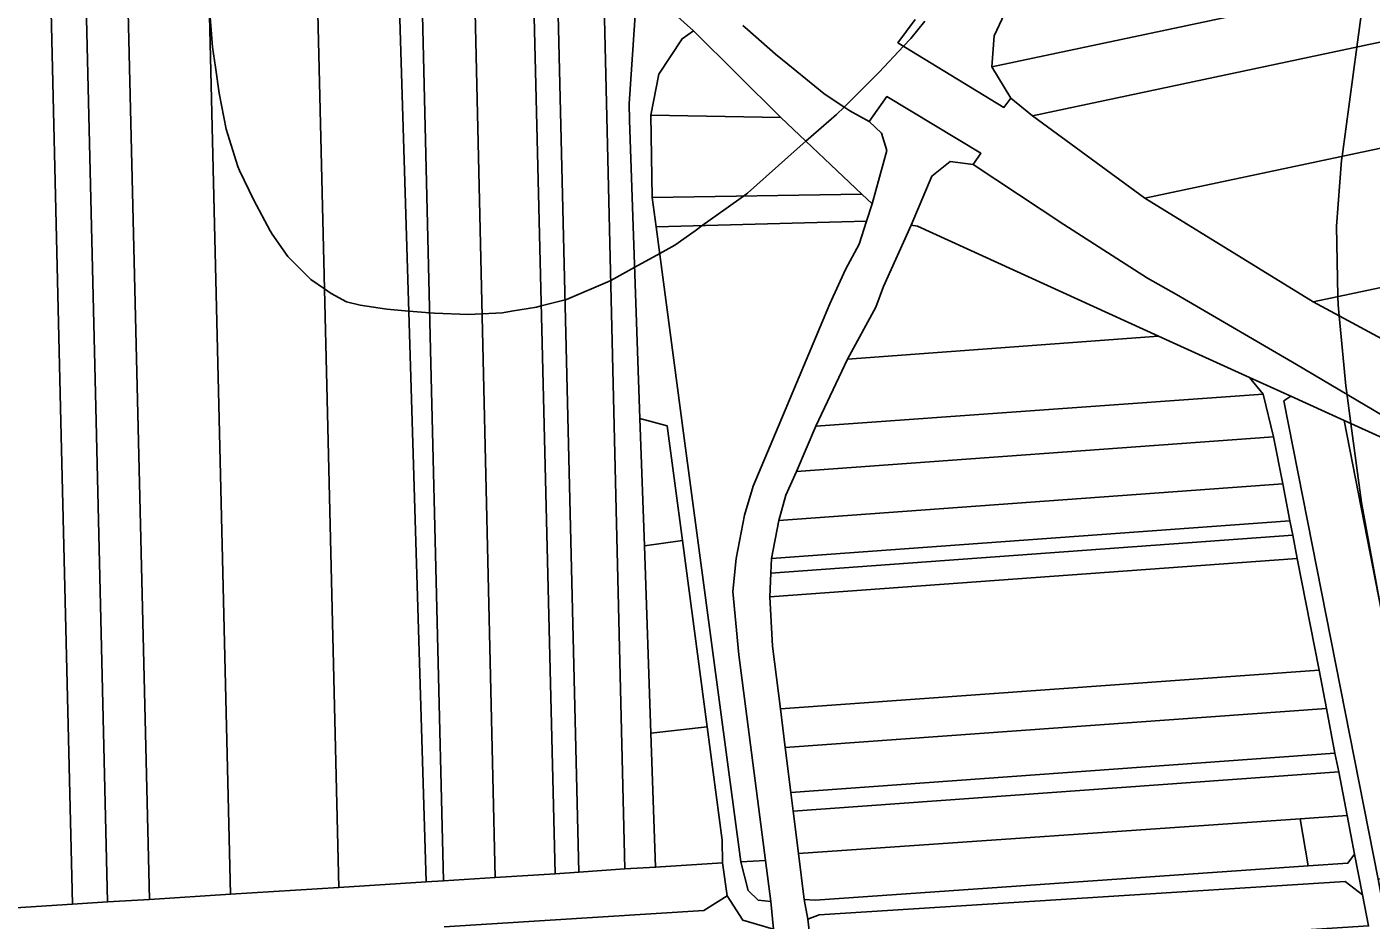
# Model space of a CAD drawing. Extents: x -521939 to -516426, y -1197857 to -1189551.
# Drawn here: x -520218 to -519779.4, y -1193004.4 to -1192712.9 of the extents above; entities that cross this region are included whole.
import ezdxf

# ---------------------------------------------------------------- set-up
doc = ezdxf.new("R2010")
doc.units = 0
for name, color, linetype in [('95560013', 7, 'Continuous'), ('95640013', 7, 'Continuous'), ('95660013', 7, 'Continuous')]:
    doc.layers.add(name, color=color, linetype=linetype)

msp = doc.modelspace()

# ---------------------------------------------------------------- linework, layer by layer
at = {"layer": '95560013'}
for points in [[(-520090.44, -1192645.27), (-520081.57, -1192644.06), (-520073.19, -1192646.74), (-520069.05, -1192826.18), (-520065.26, -1192990.45), (-520082.11, -1192991.54), (-520086.17, -1192822.77)], [(-520124.45, -1192649.96), (-520098.23, -1192646.39), (-520092.74, -1192827.22), (-520087.74, -1192991.91), (-520116.16, -1192993.69), (-520120.11, -1192829.91)], [(-520098.23, -1192646.39), (-520090.44, -1192645.27), (-520086.17, -1192822.77), (-520082.11, -1192991.54), (-520087.74, -1192991.91), (-520092.74, -1192827.22)], [(-520073.19, -1192646.74), (-520053.58, -1192665.11), (-520049.13, -1192847.24), (-520045.66, -1192989.26), (-520065.26, -1192990.45), (-520069.05, -1192826.18)], [(-520159.76, -1192654.74), (-520124.45, -1192649.96), (-520120.11, -1192829.91), (-520116.16, -1192993.69), (-520151.57, -1192995.93), (-520155.62, -1192827.21)], [(-519899.04, -1192708.67), (-519724.72, -1192671.23), (-519625.92, -1192650.01), (-519622.66, -1192666.44), (-519726.69, -1192688.48), (-519903.22, -1192725.88), (-519902.42, -1192715.87)], [(-520186.16, -1192658.33), (-520159.76, -1192654.74), (-520155.62, -1192827.21), (-520151.57, -1192995.93), (-520178, -1192997.58), (-520181.81, -1192839.18)], [(-520203.14, -1192999.13), (-520228.56, -1193000.81), (-520232.26, -1192846.76), (-520236.62, -1192665.23), (-520211.18, -1192661.75), (-520206.89, -1192841.77)], [(-520199.74, -1192660.2), (-520195.62, -1192832.43), (-520191.65, -1192998.39), (-520203.14, -1192999.13), (-520206.89, -1192841.77), (-520211.18, -1192661.75)], [(-520199.74, -1192660.2), (-520186.16, -1192658.33), (-520181.81, -1192839.18), (-520178, -1192997.58), (-520191.65, -1192998.39), (-520195.62, -1192832.43)], [(-520053.58, -1192665.11), (-520045.5, -1192672.63), (-520041.16, -1192853.61), (-520037.92, -1192988.72), (-520045.66, -1192989.26), (-520049.13, -1192847.24)], [(-519889.94, -1192741.9), (-519897, -1192736.11), (-519903.22, -1192725.88), (-519726.69, -1192688.48), (-519622.66, -1192666.44), (-519619.47, -1192684.56), (-519712.96, -1192704.38)], [(-520045.5, -1192672.63), (-520030.09, -1192687.16), (-520025.82, -1192865.87), (-520022.91, -1192987.66), (-520037.92, -1192988.72), (-520041.16, -1192853.61)], [(-520016.53, -1192882.2), (-520014.41, -1192943.31), (-520012.89, -1192987.09), (-520022.91, -1192987.66), (-520025.82, -1192865.87), (-520030.09, -1192687.16), (-520018.8, -1192697.81), (-520021.45, -1192737.96), (-520021.35, -1192743.3), (-520017.97, -1192840.72)], [(-519613.24, -1192717.85), (-519676.82, -1192731.35), (-519853.29, -1192768.82), (-519889.94, -1192741.9), (-519712.96, -1192704.38), (-519619.47, -1192684.56)], [(-519971.98, -1192742.48), (-520014.48, -1192741.68), (-520011.85, -1192728.35), (-520004.15, -1192716.76), (-520000.53, -1192714.15)], [(-519605.13, -1192761.84), (-519798.31, -1192802.61), (-519853.29, -1192768.82), (-519676.82, -1192731.35), (-519613.24, -1192717.85)], [(-520014.48, -1192741.68), (-519971.98, -1192742.48), (-519945.61, -1192767.46), (-520013.94, -1192768.6)], [(-519768.91, -1192818.48), (-519798.31, -1192802.61), (-519605.13, -1192761.84), (-519601.35, -1192782.23)], [(-519942.19, -1192770.64), (-519944.02, -1192776.33), (-520012.68, -1192778.14), (-520013.94, -1192768.6), (-519945.61, -1192767.46)], [(-519976.99, -1192984.86), (-519985.11, -1192985.35), (-520003.51, -1192847.12), (-520012.68, -1192778.14), (-519944.02, -1192776.33), (-519946.43, -1192783.81), (-519950.92, -1192792.01), (-519956.08, -1192803.22), (-519973.79, -1192845.48), (-519981.06, -1192862.78), (-519983.86, -1192872.26), (-519986.6, -1192886.41), (-519987.63, -1192897.15), (-519985.67, -1192917.82)], [(-519848.77, -1192813.79), (-519950.26, -1192821.29), (-519941.05, -1192804.31), (-519938.48, -1192797.62), (-519929.51, -1192777.57), (-519927.45, -1192777.89)], [(-519960.56, -1192843.19), (-519950.26, -1192821.29), (-519848.77, -1192813.79), (-519819.07, -1192827.26), (-519814.71, -1192832.73)], [(-519966.94, -1192857.93), (-519960.56, -1192843.19), (-519814.71, -1192832.73), (-519811.27, -1192846.68)], [(-519807.94, -1192834.96), (-519805.68, -1192833.36), (-519788.21, -1192841.3), (-519759.2, -1192989.89), (-519777.13, -1192991.04)], [(-520009.13, -1192843.07), (-520004.11, -1192880.48), (-520016.53, -1192882.2), (-520017.97, -1192840.72)], [(-519727.53, -1192987.89), (-519759.2, -1192989.89), (-519788.21, -1192841.3), (-519752.94, -1192857.37)], [(-519811.27, -1192846.68), (-519808.24, -1192862.04), (-519972.67, -1192873.95), (-519970.35, -1192865.66), (-519966.94, -1192857.93)], [(-519975.08, -1192886.33), (-519972.67, -1192873.95), (-519808.24, -1192862.04), (-519805.96, -1192874.02)], [(-519805.96, -1192874.02), (-519805.03, -1192878.79), (-519975.27, -1192891.17), (-519975.08, -1192886.33)], [(-519996.02, -1192941.34), (-520014.41, -1192943.31), (-520016.53, -1192882.2), (-520004.11, -1192880.48)], [(-519805.03, -1192878.79), (-519803.58, -1192886.35), (-519975.59, -1192898.9), (-519975.27, -1192891.17)], [(-519796.43, -1192922.84), (-519972.14, -1192935.43), (-519974.75, -1192915.01), (-519975.59, -1192898.9), (-519803.58, -1192886.35)], [(-519793.98, -1192935.35), (-519970.58, -1192948.05), (-519972.14, -1192935.43), (-519796.43, -1192922.84)], [(-519793.98, -1192935.35), (-519791.25, -1192949.89), (-519968.79, -1192962.75), (-519970.58, -1192948.05)], [(-520014.41, -1192943.31), (-519996.02, -1192941.34), (-519991.11, -1192978.26), (-519991.05, -1192985.7), (-520012.89, -1192987.09)], [(-519791.25, -1192949.89), (-519790.02, -1192955.94), (-519968.01, -1192968.78), (-519968.79, -1192962.75)], [(-519790.02, -1192955.94), (-519787.23, -1192970.27), (-519802.62, -1192971.35), (-519966.28, -1192982.61), (-519968.01, -1192968.78)], [(-519966.28, -1192982.61), (-519802.62, -1192971.35), (-519800.02, -1192986.61), (-519960.81, -1192997.83), (-519964.4, -1192997.62)], [(-519784.81, -1192982.88), (-519787.02, -1192985.75), (-519800.02, -1192986.61), (-519802.62, -1192971.35), (-519787.23, -1192970.27)]]:
    msp.add_lwpolyline(points, close=True, dxfattribs=at)
at = {"layer": '95640013'}
for points in [[(-520012.68, -1192778.14), (-520003.51, -1192847.12), (-519985.11, -1192985.35), (-519982.68, -1192994.68), (-519979.39, -1192997.86), (-519975.28, -1192998.31), (-519974.42, -1193007.26), (-519984.44, -1193004.38), (-519989.51, -1192996.39), (-519991.05, -1192985.7), (-519991.11, -1192978.26), (-519996.02, -1192941.34), (-520004.11, -1192880.48), (-520009.13, -1192843.07), (-520017.97, -1192840.72), (-520021.35, -1192743.3), (-520021.45, -1192737.96), (-520018.8, -1192697.81), (-520000.53, -1192714.15), (-520004.15, -1192716.76), (-520011.85, -1192728.35), (-520014.48, -1192741.68), (-520013.94, -1192768.6)], [(-519985.11, -1192985.35), (-519976.99, -1192984.86), (-519975.28, -1192998.31), (-519979.39, -1192997.86), (-519982.68, -1192994.68)], [(-519800.02, -1192986.61), (-519787.02, -1192985.75), (-519784.81, -1192982.88), (-519782.25, -1192996.08), (-519787.9, -1192991.72), (-519959.5, -1193002.65), (-519963.23, -1193004.02), (-519964.4, -1192997.62), (-519960.81, -1192997.83)], [(-519782.25, -1192996.08), (-519780.28, -1193006.26), (-519946.52, -1193016.85), (-519961.59, -1193017.82), (-519963.23, -1193004.02), (-519959.5, -1193002.65), (-519787.9, -1192991.72)]]:
    msp.add_lwpolyline(points, close=True, dxfattribs=at)
for points in [[(-519984.4, -1192712.41), (-519982.87, -1192713.75), (-519973.72, -1192721.78), (-519969.72, -1192725.06), (-519958.02, -1192734.64), (-519954.66, -1192736.87), (-519951.15, -1192739.21), (-519949.52, -1192740.3), (-519943.24, -1192743.8), (-519939.19, -1192747.54), (-519937.48, -1192753.23), (-519942.19, -1192770.64), (-519945.61, -1192767.46), (-519971.98, -1192742.48), (-520000.53, -1192714.15), (-520018.8, -1192697.81)], [(-519899.04, -1192708.67), (-519902.42, -1192715.87), (-519903.22, -1192725.88), (-519897, -1192736.11), (-519899.26, -1192739.19), (-519933.83, -1192718.08), (-519928.14, -1192710.54)], [(-519928.14, -1192710.54), (-519933.83, -1192718.08), (-519899.26, -1192739.19), (-519897, -1192736.11), (-519889.94, -1192741.9), (-519853.29, -1192768.82), (-519798.31, -1192802.61), (-519768.91, -1192818.48)], [(-519770.17, -1192843), (-519803.79, -1192823.02), (-519842.92, -1192800.19), (-519852.37, -1192794.85), (-519879.73, -1192777.34), (-519909.25, -1192757.84), (-519906.72, -1192754.14), (-519937.39, -1192735.62), (-519943.24, -1192743.8), (-519949.52, -1192740.3), (-519951.15, -1192739.21), (-519954.66, -1192736.87), (-519958.02, -1192734.64), (-519969.72, -1192725.06), (-519973.72, -1192721.78), (-519982.87, -1192713.75), (-519984.4, -1192712.41)], [(-519974.42, -1193007.26), (-519975.28, -1192998.31), (-519976.99, -1192984.86), (-519985.67, -1192917.82), (-519987.63, -1192897.15), (-519986.6, -1192886.41), (-519983.86, -1192872.26), (-519981.06, -1192862.78), (-519973.79, -1192845.48), (-519956.08, -1192803.22), (-519950.92, -1192792.01), (-519946.43, -1192783.81), (-519944.02, -1192776.33), (-519942.19, -1192770.64), (-519937.48, -1192753.23), (-519939.19, -1192747.54), (-519943.24, -1192743.8), (-519937.39, -1192735.62), (-519906.72, -1192754.14), (-519909.25, -1192757.84), (-519916.81, -1192756.78), (-519922.71, -1192761.62), (-519929.51, -1192777.57), (-519938.48, -1192797.62), (-519941.05, -1192804.31), (-519950.26, -1192821.29), (-519960.56, -1192843.19), (-519966.94, -1192857.93), (-519970.35, -1192865.66), (-519972.67, -1192873.95), (-519975.08, -1192886.33), (-519975.27, -1192891.17), (-519975.59, -1192898.9), (-519974.75, -1192915.01), (-519972.14, -1192935.43), (-519970.58, -1192948.05), (-519968.79, -1192962.75), (-519968.01, -1192968.78), (-519966.28, -1192982.61), (-519964.4, -1192997.62), (-519963.23, -1193004.02), (-519961.59, -1193017.82)], [(-519752.94, -1192857.37), (-519788.21, -1192841.3), (-519805.68, -1192833.36), (-519819.07, -1192827.26), (-519848.77, -1192813.79), (-519927.45, -1192777.89), (-519929.51, -1192777.57), (-519922.71, -1192761.62), (-519916.81, -1192756.78), (-519909.25, -1192757.84), (-519879.73, -1192777.34), (-519852.37, -1192794.85), (-519842.92, -1192800.19), (-519803.79, -1192823.02), (-519770.17, -1192843)], [(-519780.28, -1193006.26), (-519782.25, -1192996.08), (-519784.81, -1192982.88), (-519787.23, -1192970.27), (-519790.02, -1192955.94), (-519791.25, -1192949.89), (-519793.98, -1192935.35), (-519796.43, -1192922.84), (-519803.58, -1192886.35), (-519805.03, -1192878.79), (-519805.96, -1192874.02), (-519808.24, -1192862.04), (-519811.27, -1192846.68), (-519814.71, -1192832.73), (-519819.07, -1192827.26), (-519805.68, -1192833.36), (-519807.94, -1192834.96), (-519777.13, -1192991.04), (-519774.46, -1193005.9)], [(-520302.87, -1193005.42), (-520268.06, -1193003.31), (-520254.89, -1193002.46), (-520243.85, -1193001.69), (-520228.56, -1193000.81), (-520203.14, -1192999.13), (-520191.65, -1192998.39), (-520178, -1192997.58), (-520151.57, -1192995.93), (-520116.16, -1192993.69), (-520087.74, -1192991.91), (-520082.11, -1192991.54), (-520065.26, -1192990.45), (-520045.66, -1192989.26), (-520037.92, -1192988.72), (-520022.91, -1192987.66), (-520012.89, -1192987.09), (-519991.05, -1192985.7), (-519989.51, -1192996.39), (-519997.12, -1193001.17), (-520081.87, -1193006.54)], [(-520081.87, -1193006.54), (-519997.12, -1193001.17), (-519989.51, -1192996.39), (-519984.44, -1193004.38)]]:
    msp.add_lwpolyline(points, dxfattribs=at)
at = {"layer": '95660013'}
for points in [[(-519776.38, -1192901.91), (-519782.57, -1192868.08), (-519786.03, -1192842.29), (-519787.47, -1192831.58), (-519787.67, -1192830.07), (-519789.88, -1192807.16), (-519790.22, -1192803.64), (-519790.27, -1192800.91), (-519790.68, -1192777.91), (-519789.06, -1192756.35), (-519788.9, -1192755.15), (-519784.12, -1192719.47), (-519781.52, -1192700.1), (-519780.95, -1192695.84), (-519778.44, -1192682.77)], [(-519776.38, -1192901.91), (-519782.57, -1192868.08), (-519786.03, -1192842.29), (-519787.47, -1192831.58), (-519787.67, -1192830.07), (-519789.88, -1192807.16), (-519790.22, -1192803.64), (-519790.27, -1192800.91), (-519790.68, -1192777.91), (-519789.06, -1192756.35), (-519788.9, -1192755.15), (-519784.12, -1192719.47), (-519781.52, -1192700.1), (-519780.95, -1192695.84), (-519778.44, -1192682.77)], [(-519924.99, -1192711.02), (-519929.55, -1192716.7), (-519931.95, -1192719.23), (-519939.98, -1192727.72), (-519941.94, -1192729.67), (-519951.4, -1192739.04), (-519953.89, -1192741.51), (-519963.84, -1192750.19), (-519966.64, -1192752.64), (-519982.86, -1192767.13), (-519984.22, -1192768.1), (-519989.83, -1192772.12), (-519997.68, -1192777.74), (-520000, -1192779.41), (-520006.63, -1192784.17), (-520011.52, -1192786.86), (-520019.68, -1192791.34), (-520027.5, -1192795.64), (-520027.72, -1192795.76), (-520041.98, -1192801.9), (-520042.4, -1192802), (-520050.19, -1192803.95), (-520051.72, -1192804.33), (-520059.91, -1192805.7), (-520062.84, -1192806.19), (-520069.5, -1192806.54), (-520073.97, -1192806.77), (-520084.98, -1192806.3), (-520086.57, -1192806.17), (-520093.4, -1192805.61), (-520100.51, -1192805.03), (-520109.21, -1192803.75), (-520113.73, -1192802.59), (-520118.71, -1192799.93), (-520120.87, -1192798.41), (-520125.32, -1192795.29), (-520132.85, -1192787.87), (-520137.95, -1192780.57), (-520138.41, -1192779.72), (-520138.58, -1192779.42), (-520143.98, -1192769.44), (-520148.59, -1192759.72), (-520149.2, -1192758.43), (-520153.02, -1192746.26), (-520155.22, -1192734.56), (-520156.46, -1192726.09), (-520157.43, -1192719.49), (-520158.59, -1192703.96)], [(-519924.99, -1192711.02), (-519929.55, -1192716.7), (-519931.95, -1192719.23), (-519939.98, -1192727.72), (-519941.94, -1192729.67), (-519951.4, -1192739.04), (-519953.89, -1192741.51), (-519963.84, -1192750.19), (-519966.64, -1192752.64), (-519982.86, -1192767.13), (-519984.22, -1192768.1), (-519989.83, -1192772.12), (-519997.68, -1192777.74), (-520000, -1192779.41), (-520006.63, -1192784.17), (-520011.52, -1192786.86), (-520019.68, -1192791.34), (-520027.5, -1192795.64), (-520027.72, -1192795.76), (-520041.98, -1192801.9), (-520042.4, -1192802), (-520050.19, -1192803.95), (-520051.72, -1192804.33), (-520059.91, -1192805.7), (-520062.84, -1192806.19), (-520069.5, -1192806.54), (-520073.97, -1192806.77), (-520084.98, -1192806.3), (-520086.57, -1192806.17), (-520093.4, -1192805.61), (-520100.51, -1192805.03), (-520109.21, -1192803.75), (-520113.73, -1192802.59), (-520118.71, -1192799.93), (-520120.87, -1192798.41), (-520125.32, -1192795.29), (-520132.85, -1192787.87), (-520137.95, -1192780.57), (-520138.41, -1192779.72), (-520138.58, -1192779.42), (-520143.98, -1192769.44), (-520148.59, -1192759.72), (-520149.2, -1192758.43), (-520153.02, -1192746.26), (-520155.22, -1192734.56), (-520156.46, -1192726.09), (-520157.43, -1192719.49), (-520158.59, -1192703.96)]]:
    msp.add_lwpolyline(points, dxfattribs=at)

doc.saveas('drawing.dxf')
